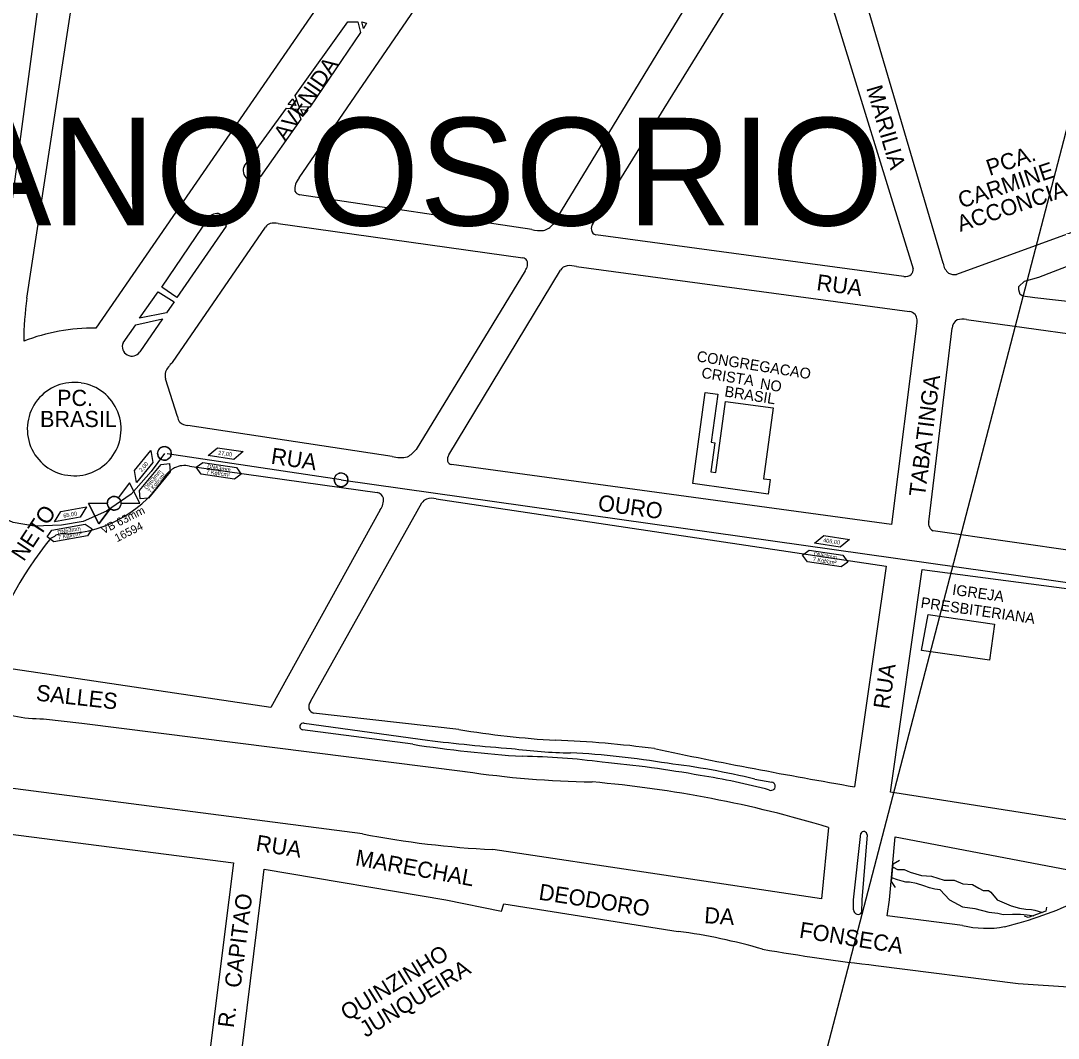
# Model space of a CAD drawing. Extents: x 325709 to 364434, y 7573432 to 7597073.
# Drawn here: x 338632.6 to 339018.2, y 7589950.5 to 7590328.6 of the extents above; entities that cross this region are included whole.
import ezdxf

# ---------------------------------------------------------------- set-up
doc = ezdxf.new("R2010")
doc.units = 0
for name, color, linetype in [('EDIFEXISTENT', 7, 'Continuous'), ('EDIFIDENTIF', 7, 'Continuous'), ('EDIFOBRAEXIS', 7, 'Continuous'), ('LIMITE_BAIRROS_MUNICIPIOS', 7, 'Continuous'), ('LOGRADOURO', 7, 'Continuous'), ('LOGRADOURO_TEXTO', 7, 'Continuous'), ('SIMBOLO', 7, 'Continuous'), ('TEXTO', 7, 'Continuous'), ('TUBO_PEAD_GN_63', 7, 'Continuous'), ('VALVULA_PEAD_63', 7, 'Continuous'), ('VES - BLOQUEIIO', 7, 'Continuous')]:
    doc.layers.add(name, color=color, linetype=linetype)

# ---------------------------------------------------------------- blocks, each defined once
blk = doc.blocks.new('VALVULA_PEAD_DN_4')
at = {"layer": 'VALVULA_PEAD_63'}
for points in [[(-1.14, 0.57), (-4.25, 2.13), (-4.25, -2.13), (-1.14, -0.57)], [(-1.14, -0.57), (-4.25, -2.13), (-4.25, 2.13), (-1.14, 0.57)], [(1.14, -0.57), (4.25, -2.13), (4.25, 2.13), (1.14, 0.57)], [(1.14, -0.57), (4.25, -2.13), (4.25, 2.13), (1.14, 0.57)]]:
    blk.add_lwpolyline(points, dxfattribs=at)
blk.add_circle((0, 0), 1.28, dxfattribs=at)
for start, end in [(90, 270), (153.4349, 206.5651), (270, 90), (0, 26.5651), (333.4349, 0)]:
    blk.add_arc((0, 0), 1.28, start, end, dxfattribs=at)
blk = doc.blocks.new('INTERLIGACAO_8')
at = {"layer": 'SIMBOLO'}
blk.add_circle((0, 0), 1.28, dxfattribs=at)
for start, end in [(0, 180), (180, 0)]:
    blk.add_arc((0, 0), 1.28, start, end, dxfattribs=at)

msp = doc.modelspace()

# ---------------------------------------------------------------- linework, layer by layer
at = {"layer": 'EDIFEXISTENT'}
for p, q in [((338882.38, 7590156.68), (338886.99, 7590190.47)), ((338886.99, 7590190.47), (338891.68, 7590189.83)), ((338891.68, 7590189.83), (338889.24, 7590172.02)), ((338890.98, 7590160.76), (338894.59, 7590187.17)), ((338894.59, 7590187.17), (338912.31, 7590184.75)), ((338912.31, 7590184.75), (338908.71, 7590158.43)), ((338890.58, 7590171.83), (338889.1, 7590161.02)), ((338889.24, 7590172.02), (338890.58, 7590171.83)), ((338889.1, 7590161.02), (338890.98, 7590160.76)), ((338908.71, 7590158.43), (338911.11, 7590158.1)), ((338911.11, 7590158.1), (338910.37, 7590152.68)), ((338910.37, 7590152.68), (338882.38, 7590156.68)), ((338967.41, 7590094.66), (338969.88, 7590107.94)), ((338969.88, 7590107.94), (338994.54, 7590104.41)), ((338994.54, 7590104.41), (338992.63, 7590091.05)), ((338992.63, 7590091.05), (338967.41, 7590094.66)), ((338956.19, 7590008.82), (338956.82, 7590015.31)), ((338956.82, 7590015.31), (338959.2, 7590016.68)), ((338957.76, 7590006.49), (338956.19, 7590008.82)), ((339013.84, 7589999.17), (339013.64, 7589997.71)), ((339007.04, 7589995.34), (339005.64, 7589995.87)), ((339013.64, 7589997.71), (339007.04, 7589995.34))]:
    msp.add_line(p, q, dxfattribs=at)
at = {"layer": 'EDIFOBRAEXIS'}
for p, q in [((338759.97, 7590325.76), (338759.45, 7590328.27)), ((338736.05, 7590296.69), (338734.67, 7590300.91)), ((338734.83, 7590297.17), (338731.99, 7590297.47)), ((338735.42, 7590295.75), (338736.73, 7590292.13)), ((338736.73, 7590292.13), (338721.75, 7590270.74)), ((338737.77, 7590293.6), (338736.74, 7590295.61)), ((338685.03, 7590229.64), (338702.81, 7590255.74)), ((338708.92, 7590252.36), (338690.61, 7590225.75)), ((338690.61, 7590225.75), (338685.03, 7590229.64)), ((338686.84, 7590220.15), (338676.74, 7590218.16)), ((338670.66, 7590208.97), (338675.43, 7590215.69)), ((338675.43, 7590215.69), (338685.28, 7590217.91)), ((338685.28, 7590217.91), (338676.89, 7590205.56)), ((338778.34, 7590059.75), (338737.3, 7590065.1)), ((338737.95, 7590067.63), (338783.76, 7590061.32)), ((338905.5, 7590046.77), (338911.72, 7590045.68)), ((338942.12, 7590001.91), (338944.79, 7590026.62)), ((338947.18, 7590026.1), (338945.24, 7590001.91)), ((338942.17, 7589998.21), (338942.12, 7590001.91)), ((338945.24, 7590001.91), (338945.14, 7589997.29))]:
    msp.add_line(p, q, dxfattribs=at)
for points in [[(338734.67, 7590300.91), (338754.17, 7590328.28), (338757.93, 7590328.19), (338758.91, 7590324.23), (338740.02, 7590296.48), (338736.05, 7590296.69)], [(338759.45, 7590328.27), (338761.16, 7590327.8), (338759.97, 7590325.76)], [(338731.99, 7590297.47), (338733.81, 7590299.68), (338734.83, 7590297.17)], [(338715.77, 7590274.78), (338731.36, 7590296.17), (338735.42, 7590295.75)], [(338736.74, 7590295.61), (338739.33, 7590295.46), (338737.77, 7590293.6)], [(338676.74, 7590218.16), (338683.74, 7590227.88), (338689.7, 7590224.2), (338686.84, 7590220.15)], [(338955.47, 7590001.91), (338957.54, 7590025.35), (339023.98, 7590012.72)], [(338956.85, 7590014.1), (338958.5, 7590013.27), (338960.94, 7590013.21), (338963.15, 7590012.23), (338967.44, 7590011), (338971.1, 7590010.78), (338975.8, 7590009.25), (338979.5, 7590009.27), (338982.76, 7590007.89), (338986.39, 7590007.62), (338988.65, 7590006.26), (338990.33, 7590005.43), (338992.29, 7590005.41), (338993.2, 7590004.75), (338995.47, 7590001.91)], [(338977.73, 7590001.91), (338974.27, 7590005.64), (338972.36, 7590005.87), (338970.3, 7590006.39), (338968.22, 7590007.19), (338965.52, 7590007.97), (338962.96, 7590008.47), (338961.54, 7590008.56), (338960.24, 7590008.91), (338958.46, 7590009.36), (338956.4, 7590010.14)], [(338982.66, 7589992.42), (338954.59, 7589995.99), (338955.47, 7590001.91)], [(338977.73, 7590001.91), (338982.57, 7589999.39), (338987.2, 7589998.68), (338992.44, 7589997.38), (338995.71, 7589996.97), (338997.79, 7589996.53), (339001.15, 7589996.66), (339004.19, 7589996.6), (339006.66, 7589996.37), (339009.08, 7589996.03)], [(338995.47, 7590001.91), (339000.69, 7589999.7), (339003.79, 7589998.84), (339006.13, 7589998.52), (339008.3, 7589998.33), (339009.44, 7589998.15), (339012.33, 7589997.28)]]:
    msp.add_lwpolyline(points, dxfattribs=at)
for centre, radius, start, end in [((338718.9, 7590272.97), 3.62, 150.0289, 321.9), ((338705.54, 7590253.45), 3.56, 342.0021, 140.0728), ((338673.96, 7590207.59), 3.57, 157.3681, 325.3476), ((338652.42, 7590176.9), 17.34, 81.0303, 262.2937), ((338652.62, 7590176.87), 17.33, 261.6114, 81.7126), ((338737.65, 7590066.36), 1.31, 76.8177, 254.3303), ((338859.63, 7590662.89), 606.34, 262.81188, 265.78527), ((338849.14, 7590518), 463.69, 261.2173, 266.2785), ((338839.3, 7590237.63), 181.07, 262.309, 269.2732), ((338820.79, 7589738.93), 318.06, 80.5593, 87.0777), ((338815.35, 7589800.39), 254.92, 82.4768, 89.169), ((338808.16, 7589616.79), 438.21, 79.8824, 84.6886), ((338840.36, 7589780.83), 273.8, 76.2381, 83.1623), ((338847.41, 7589805.65), 245.45, 74.997, 81.1589), ((338911.51, 7590044.16), 1.53, 248.7725, 81.9386), ((338945.92, 7590026.07), 1.26, 1.3782, 153.8858), ((338965.92, 7590126.51), 138.37, 283.5185, 295.7733), ((338943.76, 7589998.1), 1.59, 176.1869, 329.5204), ((338991.5, 7590029.02), 37.65, 256.4107, 280.3404)]:
    msp.add_arc(centre, radius, start, end, dxfattribs=at)
at = {"layer": 'LIMITE_BAIRROS_MUNICIPIOS'}
msp.add_lwpolyline([(338657.19, 7589909.08), (338356.45, 7589953.26), (338434.11, 7590441.43), (338663.22, 7590410.21), (338845.4, 7590916.1), (338997.9, 7590425.8), (339063.34, 7590450), (338912.59, 7589871.56)], dxfattribs=at)
at = {"layer": 'LOGRADOURO'}
for p, q in [((338634.89, 7590225.55), (338663.22, 7590410.21)), ((338736.14, 7590270.29), (338830.76, 7590408.31)), ((338782.41, 7590391.19), (338660.5, 7590214.38)), ((338975.38, 7590238.52), (338934.96, 7590375.86)), ((338899.54, 7590366.38), (338830.41, 7590252.98)), ((338845.2, 7590253.2), (338916.65, 7590368.71)), ((338924.45, 7590365.69), (338964.23, 7590236.45)), ((338639.28, 7590335.85), (338619.8, 7590190.62)), ((338822.52, 7590251.02), (338736.23, 7590263.97)), ((338728.31, 7590253.28), (338819.29, 7590240.6)), ((339033.8, 7590253.9), (338980.4, 7590234.34)), ((338689.01, 7590201.6), (338723.59, 7590251.98)), ((338960.86, 7590233.62), (338846.36, 7590249.07)), ((338820.07, 7590235.72), (338779.58, 7590169.37)), ((338791.74, 7590167.38), (338833.23, 7590235.95)), ((338839.19, 7590237.27), (338962.97, 7590220.6)), ((338965.56, 7590215.28), (338956.28, 7590141.4)), ((338984.05, 7590217.59), (339229.93, 7590183.43)), ((338970.12, 7590142.41), (338978.72, 7590214.39)), ((338690.92, 7590181.54), (338686.47, 7590195.55)), ((338770.68, 7590166.75), (338694.78, 7590178.18)), ((338695.38, 7590163.12), (338765.12, 7590153.35)), ((338956.28, 7590141.4), (338792.76, 7590163.73)), ((338740.32, 7590075.61), (338781.71, 7590149.45)), ((338787.04, 7590150.96), (338954.3, 7590126)), ((338766.21, 7590146.9), (338725.52, 7590073.39)), ((339126.56, 7590116.72), (338971.66, 7590139.14)), ((338954.3, 7590126), (338942.49, 7590043.96)), ((338955.82, 7590042), (338967.64, 7590124.68)), ((338967.64, 7590124.68), (339138.14, 7590102.36)), ((338725.52, 7590073.39), (338619.34, 7590089.21)), ((338795.45, 7590065.24), (338741.44, 7590071.29)), ((338759.68, 7590026.46), (338612.48, 7590045.55)), ((339047.42, 7590027.6), (338955.82, 7590042)), ((338609.41, 7590028.79), (338711.75, 7590015.65)), ((338932.84, 7590028.84), (338930.28, 7590002.35)), ((338930.28, 7590002.35), (338808.03, 7590020.64)), ((338711.75, 7590015.65), (338709.97, 7590001.91)), ((338721.77, 7590001.91), (338723.13, 7590013.3)), ((338723.13, 7590013.3), (338790.59, 7590001.91)), ((338709.97, 7590001.91), (338702.07, 7589939.52)), ((338713.78, 7589937.37), (338721.77, 7590001.91))]:
    msp.add_line(p, q, dxfattribs=at)
for points in [[(339003.61, 7590228.66), (339003.61, 7590229.93), (339005.72, 7590231.83), (339011.01, 7590233.31), (339044.63, 7590246.41), (339045.68, 7590247.04), (339046.95, 7590247.04), (339048.01, 7590247.04), (339049.07, 7590246.62), (339049.49, 7590245.78), (339049.91, 7590243.24), (339055.62, 7590224.01), (339055.62, 7590223.16), (339055.41, 7590222.32), (339055.2, 7590221.47), (339054.35, 7590220.84), (339053.3, 7590220.84), (339050.12, 7590221.05), (339009.53, 7590225.7), (339005.09, 7590226.33), (339004.03, 7590226.97), (339003.61, 7590228.66)], [(338641.16, 7590069.27), (338655.39, 7590067.65), (338797.74, 7590049.63)], [(338790.59, 7590001.91), (338811.25, 7589997.71), (338812.21, 7590000.5), (338877.01, 7589990.24)], [(338950.44, 7589977.55), (339003.34, 7589970.85), (339080.04, 7589965.83)]]:
    msp.add_lwpolyline(points, dxfattribs=at)
for centre, radius, start, end in [((338741.08, 7590265.9), 6.61, 138.4349, 185.315), ((338737.26, 7590267.13), 3.32, 213.659, 251.9265), ((338726.4, 7590250.01), 3.44, 108.9495, 144.9327), ((338726.85, 7590246.83), 6.61, 77.2154, 103.6395), ((338848.07, 7590251.36), 3.41, 147.3711, 187.9918), ((338825.8, 7590267.08), 16.39, 258.4749, 273.8323), ((338825.64, 7590256.56), 5.97, 282.1321, 323.0349), ((338847.03, 7590251.37), 2.39, 191.5159, 253.5805), ((338818.58, 7590238.03), 2.66, 35.7685, 74.5292), ((338817.24, 7590238.21), 3.77, 318.7795, 21.4921), ((338982.12, 7590239.75), 6.84, 190.3112, 226.2712), ((338836.26, 7590234.02), 3.6, 99.3562, 147.5874), ((338836.78, 7590229.84), 7.8, 71.9896, 98.083), ((338961.47, 7590236.62), 3.07, 258.4343, 314.0983), ((338961.51, 7590236.18), 2.73, 319.9768, 5.7104), ((338979.73, 7590240), 5.69, 245.7008, 276.7556), ((338768.2, 7590207.86), 134.47, 172.4389, 179.2761), ((338962.13, 7590216.42), 4.26, 47.0335, 78.5679), ((338960.24, 7590216.79), 5.53, 344.1274, 29.8671), ((338982.51, 7590214.15), 3.79, 118.9941, 176.326), ((338982.56, 7590211.96), 5.82, 75.2188, 108.9701), ((338659.48, 7590143.37), 71.02, 89.1762, 111.2501), ((338694.56, 7590194.87), 8.72, 129.5235, 157.8354), ((338692.1, 7590196.82), 5.78, 166.5687, 192.7354), ((338694.09, 7590181.57), 3.17, 180.6998, 221.0907), ((338695.92, 7590185.13), 7.04, 233.2123, 260.6928), ((338770.54, 7590176.67), 11.62, 300.0862, 321.0856), ((338773.77, 7590177.45), 11.13, 253.8695, 283.4784), ((338795.17, 7590165.37), 3.98, 149.5692, 185.7111), ((338793.04, 7590165.66), 1.95, 200.7886, 261.7565), ((338694.68, 7590153.43), 10.29, 118.1221, 141.3791), ((338693.46, 7590155.1), 8.25, 76.5715, 116.1349), ((338647.74, 7590183.45), 45.5, 272.266, 328.7584), ((338764.45, 7590150.28), 3.14, 17.2263, 77.8077), ((338761.36, 7590150.63), 6.12, 322.4282, 5.4264), ((338784.42, 7590147.86), 3.14, 108.2728, 149.6533), ((338785.45, 7590144.7), 6.47, 75.7768, 108.1585), ((338972.63, 7590141.65), 2.62, 163.0884, 194.2148), ((338648.85, 7590129.29), 8.72, 85.4528, 110.9153), ((338972.76, 7590141.66), 2.75, 193.6874, 246.4419), ((338739.37, 7590056.66), 124.37, 140.1716, 164.8244), ((338640.67, 7590143.76), 8.1, 293.1959, 308.704), ((338640.49, 7590122.09), 52.83, 246.5421, 270.7263), ((338742.93, 7590073.63), 3.27, 142.7738, 192.8744), ((338742.35, 7590073.95), 2.81, 201.8885, 251.1112), ((338850.83, 7590400.55), 339.85, 260.622, 266.7138), ((338817.24, 7589676.22), 385.29, 82.4108, 87.9024), ((339290.89, 7592073.05), 2058.78, 258.15033, 260.25705), ((338851.83, 7590420.17), 374.47, 261.6945, 268.9605), ((338808.02, 7589617.49), 429.87, 73.1201, 85.0595), ((338825.01, 7590365.55), 345.33, 259.0958, 267.1819), ((338848.16, 7589776.35), 215.83, 73.8118, 82.3176), ((339033.16, 7590699.89), 727.06, 260.11349, 263.46677)]:
    msp.add_arc(centre, radius, start, end, dxfattribs=at)
at = {"layer": 'SIMBOLO'}
for points in [[(338681.73, 7590164.49), (338675.61, 7590157.08), (338674.92, 7590161.54), (338681.04, 7590168.95)], [(338711.77, 7590165.64), (338702.27, 7590167.07), (338705.74, 7590169.96), (338715.24, 7590168.53)], [(338676.78, 7590154.08), (338684.86, 7590163.78), (338687.95, 7590164.06), (338687.95, 7590164.06), (338688.23, 7590160.97), (338680.14, 7590151.28), (338677.06, 7590151), (338677.06, 7590151)], [(338700.3, 7590164.52), (338712.78, 7590162.59), (338714.61, 7590160.09), (338714.61, 7590160.09), (338712.11, 7590158.26), (338699.63, 7590160.2), (338697.81, 7590162.69), (338697.81, 7590162.69)], [(338654.7, 7590144.13), (338645.24, 7590142.4), (338647.59, 7590146.26), (338657.04, 7590147.99)], [(338644.21, 7590139.35), (338656.64, 7590141.57), (338659.17, 7590139.8), (338659.17, 7590139.8), (338657.41, 7590137.26), (338644.98, 7590135.04), (338642.44, 7590136.81), (338642.44, 7590136.81)], [(338937.15, 7590133.03), (338927.65, 7590134.46), (338931.12, 7590137.35), (338940.62, 7590135.92)], [(338925.68, 7590131.91), (338938.16, 7590129.98), (338939.98, 7590127.48), (338939.98, 7590127.48), (338937.49, 7590125.66), (338925.01, 7590127.59), (338923.18, 7590130.09), (338923.18, 7590130.09)]]:
    msp.add_lwpolyline(points, close=True, dxfattribs=at)
at = {"layer": 'TUBO_PEAD_GN_63'}
for q in [(338687.01, 7590167.76), (339146.85, 7590102.18)]:
    msp.add_line((338751.69, 7590158.03), q, dxfattribs=at)
msp.add_lwpolyline([(338686.04, 7590167.87), (338681.05, 7590161.08), (338673.63, 7590152.73), (338664.52, 7590146.45), (338655.87, 7590142.57), (338647.84, 7590141.15), (338637.81, 7590140.84), (338629.81, 7590142.24), (338623.46, 7590145.03)], dxfattribs=at)

# ---------------------------------------------------------------- block references
at = {"layer": 'SIMBOLO', "xscale": 2, "yscale": 2, "rotation": -8.011999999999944}
for p in [(338686.04, 7590167.87), (338751.69, 7590158.03)]:
    msp.add_blockref('INTERLIGACAO_8', p, dxfattribs=at)
at = {"layer": 'VES - BLOQUEIIO', "xscale": 1.9999999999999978, "yscale": 1.9999999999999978, "rotation": 26.740721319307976}
msp.add_blockref('VALVULA_PEAD_DN_4', (338667.37, 7590149.32), dxfattribs=at)

# ---------------------------------------------------------------- texts
for s, p in [('VB 63mm', (338663.36, 7590137.8)), ('16594', (338668.44, 7590134.84))]:
    msp.add_text(s, height=3, rotation=26.7407).set_placement(p)
at = {"layer": 'EDIFIDENTIF'}
for s, rotation, p in [('CONGREGACAO', 351.0293, (338883.66, 7590202.09)), ('CRISTA', 351.0293, (338885.41, 7590195.96)), ('NO', 351.0293, (338907.17, 7590191.9)), ('BRASIL', 351.0293, (338893.99, 7590189.05)), ('IGREJA', 351.8688, (338978.63, 7590115.36)), ('PRESBITERIANA', 351.8688, (338966.9, 7590110.54))]:
    msp.add_text(s, height=4, rotation=rotation, dxfattribs=at).set_placement(p)
at = {"layer": 'LIMITE_BAIRROS_MUNICIPIOS'}
msp.add_text('CRISTIANO OSORIO', height=40, dxfattribs=at).set_placement((338433.07, 7590252.57))
at = {"layer": 'LOGRADOURO_TEXTO'}
for s, rotation, p in [('AVENIDA', 55.5342, (338731.09, 7590283.45)), ('MARILIA', 286.4032, (338946.8, 7590303.67)), ('PCA.', 18.58, (338992.66, 7590270.94)), ('CARMINE', 18.58, (338982.18, 7590258.86)), ('ACCONCIA', 18.58, (338981.78, 7590250.16)), ('RUA', 352.3319, (338928.14, 7590228.56)), ('TABATINGA', 82.8409, (338968.67, 7590151.57)), ('RUA', 351.4347, (338725.38, 7590164.1)), ('OURO', 352.2216, (338846.89, 7590146.66)), ('NETO', 56.6176, (338633.77, 7590127.43)), ('RUA', 81.8051, (338955.38, 7590072.57)), ('SALLES', 353.6079, (338638.11, 7590076.04)), ('RUA', 351.0069, (338719.74, 7590020.25)), ('MARECHAL', 349.8059, (338756.7, 7590014.83)), ('DEODORO', 351.1687, (338824.87, 7590002.07)), ('CAPITAO', 82.7817, (338714.31, 7589968.98)), ('DA', 356.2512, (338886.53, 7589993.31)), ('FONSECA', 351.0296, (338921.71, 7589987.9)), ('QUINZINHO', 31.6359, (338753.89, 7589956.8)), ('JUNQUEIRA', 31.6359, (338760.93, 7589950.61)), ('R.', 82.7817, (338711.76, 7589954.18))]:
    msp.add_text(s, height=6, rotation=rotation, dxfattribs=at).set_placement(p)
for s, p in [('PC.', (338646.14, 7590185.49)), ('BRASIL', (338639.82, 7590177.65))]:
    msp.add_text(s, height=6, dxfattribs=at).set_placement(p)
at = {"layer": 'TEXTO'}
for s, rotation, p in [('27,00', 351.4503, (338705.94, 7590167.41)), ('2,00', 50.4451, (338677.58, 7590160.85)), ('DN63mm', 50.1898, (338679.48, 7590154.29)), ('7 Kgf/cm²', 351.1951, (338701.52, 7590160.45)), ('DN63mm', 351.1951, (338701.87, 7590162.32)), ('7 Kgf/cm²', 50.1898, (338680.9, 7590153.03)), ('65,00', 10.3909, (338648.6, 7590143.91)), ('DN63mm', 10.1357, (338646.41, 7590137.77)), ('7 Kgf/cm²', 10.1357, (338646.68, 7590135.89)), ('406,00', 351.4503, (338930.74, 7590134.89)), ('DN63mm', 351.1951, (338927.25, 7590129.71)), ('7 Kgf/cm²', 351.1951, (338926.9, 7590127.84))]:
    msp.add_text(s, height=1.5, rotation=rotation, dxfattribs=at).set_placement(p)

doc.saveas('drawing.dxf')
